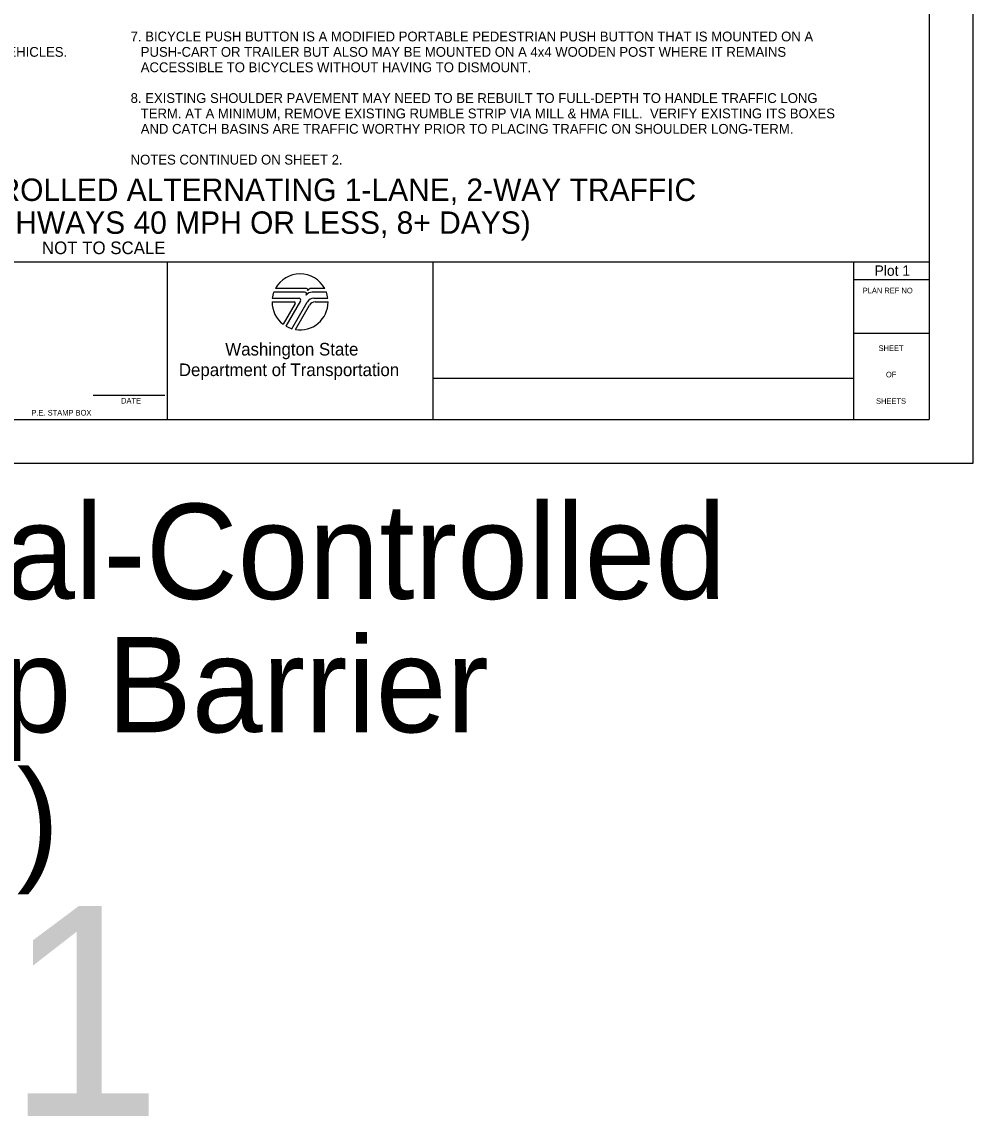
# Model space of a CAD drawing. Extents: x 99982 to 100176, y 99905 to 100011.
# Drawn here: x 100009.27 to 100016.06, y 99995.01 to 100002.84 of the extents above; entities that cross this region are included whole.
import ezdxf

# ---------------------------------------------------------------- set-up
doc = ezdxf.new("R2010")
doc.units = 0
for name, color, linetype in [('SH_DE_DetailHeading1Text', 7, 'Continuous'), ('SH_GI_GeneralNotesBodyText', 7, 'Continuous'), ('SH_GI_PlotLimits', 7, 'Continuous'), ('SH_GI_SheetBorder', 7, 'Continuous'), ('SH_GI_SheetLocationText', 7, 'Continuous'), ('SH_GI_SheetTextInCells', 7, 'Continuous'), ('SH_GI_WSDOTLogo', 7, 'Continuous')]:
    doc.layers.add(name, color=color, linetype=linetype)

msp = doc.modelspace()

# ---------------------------------------------------------------- linework, layer by layer
at = {"layer": 'SH_GI_PlotLimits'}
msp.add_lwpolyline([(99999.0625, 99999.6875), (100016.0625, 99999.6875), (100016.0625, 100010.6875), (99999.0625, 100010.6875)], close=True, dxfattribs=at)
at = {"layer": 'SH_GI_SheetBorder'}
for p, q in [((100015.75, 100010.375), (100015.75, 100000)), ((100000, 100001.1259), (100015.75, 100001.1259)), ((100010.3089, 100001.1259), (100010.3089, 100000)), ((100012.2055, 100001.1259), (100012.2055, 100000)), ((100015.2079, 100001.1259), (100015.2079, 100000)), ((100015.2079, 100001.0008), (100015.75, 100001.0008)), ((100015.2079, 100000.6176), (100015.75, 100000.6176)), ((100012.2055, 100000.2955), (100015.2079, 100000.2955)), ((100009.7797, 100000.1733), (100010.2914, 100000.1733)), ((100000, 100000), (100015.75, 100000))]:
    msp.add_line(p, q, dxfattribs=at)
at = {"layer": 'SH_GI_WSDOTLogo'}
for p, q in [((100011.2894, 100000.9094), (100011.0697, 100000.9094)), ((100011.303, 100000.9354), (100011.0815, 100000.9354)), ((100011.433, 100000.9354), (100011.3351, 100000.9354)), ((100011.343, 100000.9094), (100011.3429, 100000.9094)), ((100011.4448, 100000.9094), (100011.343, 100000.9094)), ((100011.0572, 100000.84), (100011.2148, 100000.84)), ((100011.059, 100000.8661), (100011.2496, 100000.8661)), ((100011.222, 100000.8277), (100011.1364, 100000.6807)), ((100011.261, 100000.8464), (100011.1567, 100000.6672)), ((100011.1989, 100000.6487), (100011.3089, 100000.839)), ((100011.2244, 100000.6428), (100011.3242, 100000.8156)), ((100011.3558, 100000.8661), (100011.4555, 100000.8661)), ((100011.3655, 100000.8394), (100011.4572, 100000.8394))]:
    msp.add_line(p, q, dxfattribs=at)
for centre, radius, start, end in [((100011.2572, 100000.84), 0.2, 28.47865, 151.53204), ((100011.2572, 100000.84), 0.2, 159.69598, 172.50569), ((100011.2894, 100000.8946), 0.0148, 327.8418, 89.99855), ((100011.3429, 100000.861), 0.0484, 89.99529, 147.82376), ((100011.303, 100000.9263), 0.00903, 329.87418, 90.00328), ((100011.3352, 100000.9066), 0.0287, 90.00721, 148.16763), ((100011.2572, 100000.84), 0.2, 7.49431, 20.29406), ((100011.2572, 100000.84), 0.2, 179.99864, 232.84327), ((100011.2149, 100000.8318), 0.0082, 329.74356, 90), ((100011.2572, 100000.84), 0.2, 260.54554, 359.80857), ((100011.2497, 100000.853), 0.0131, 329.76834, 90), ((100011.3558, 100000.8119), 0.0542, 90, 149.99738), ((100011.3654, 100000.7918), 0.0476, 90, 150.05432), ((100011.2572, 100000.84), 0.2, 239.79292, 253.0448)]:
    msp.add_arc(centre, radius, start, end, dxfattribs=at)

# ---------------------------------------------------------------- texts
at = {"layer": 'SH_DE_DetailHeading1Text'}
for s, height, p in [('ADVANCED TEMPORARY SIGNAL-CONTROLLED ALTERNATING 1-LANE, 2-WAY TRAFFIC', 0.16, (100004.9788, 100001.5606)), ('25 WZSL + TEMP BARRIER (HIGHWAYS 40 MPH OR LESS, 8+ DAYS)', 0.16, (100005.9723, 100001.3259)), ('NOT TO SCALE', 0.09, (100009.4141, 100001.1809))]:
    msp.add_text(s, height=height, rotation=360, dxfattribs=at).set_placement(p)
at = {"layer": 'SH_GI_GeneralNotesBodyText'}
for s, p in [('7. BICYCLE PUSH BUTTON IS A MODIFIED PORTABLE PEDESTRIAN PUSH BUTTON THAT IS MOUNTED ON A ', (100010.0475, 100002.6998)), (':  (1) DEFAULT TIMING PLAN DESIGNED ONLY FOR VEHICLES. ', (100006.7909, 100002.5899)), ('PUSH-CART OR TRAILER BUT ALSO MAY BE MOUNTED ON A 4x4 WOODEN POST WHERE IT REMAINS ', (100010.1197, 100002.5899)), ('ACCESSIBLE TO BICYCLES WITHOUT HAVING TO DISMOUNT.', (100010.1197, 100002.48)), ('8. EXISTING SHOULDER PAVEMENT MAY NEED TO BE REBUILT TO FULL-DEPTH TO HANDLE TRAFFIC LONG ', (100010.0475, 100002.2602)), ('TERM. AT A MINIMUM, REMOVE EXISTING RUMBLE STRIP VIA MILL & HMA FILL.  VERIFY EXISTING ITS BOXES ', (100010.1197, 100002.1503)), ('AND CATCH BASINS ARE TRAFFIC WORTHY PRIOR TO PLACING TRAFFIC ON SHOULDER LONG-TERM.', (100010.1197, 100002.0404)), ('NOTES CONTINUED ON SHEET 2.', (100010.0475, 100001.8206))]:
    msp.add_text(s, height=0.07, rotation=360, dxfattribs=at).set_placement(p)
at = {"layer": 'SH_GI_SheetBorder'}
msp.add_text('PLAN REF NO', height=0.040032, dxfattribs=at).set_placement((100015.2747, 100000.9008))
at = {"layer": 'SH_GI_SheetLocationText'}
for s, height, p in [('Plot 1', 0.07425, (100015.3591, 100001.0262)), (' Temp Signal-Controlled', 0.68, (100004.4951, 99998.7191)), ('Alt Traffic w/ Temp Barrier', 0.68, (100002.0459, 99997.7671)), (' (40- mph)', 0.68, (100005.3431, 99996.8151)), ('Plot 1', 1.5, (100005.1448, 99995.0267))]:
    msp.add_text(s, height=height, dxfattribs=at).set_placement(p)
at = {"layer": 'SH_GI_SheetTextInCells'}
for s, height, p in [('Washington State', 0.090072, (100010.7229, 100000.4571)), ('SHEET', 0.04003, (100015.3877, 100000.4896)), ('Department of Transportation', 0.090072, (100010.3916, 100000.3101)), ('OF', 0.04003, (100015.4406, 100000.3008)), ('DATE', 0.04003, (100009.9794, 100000.1141)), ('SHEETS', 0.04003, (100015.3698, 100000.112)), ('P.E. STAMP BOX', 0.040032, (100009.339, 100000.0286))]:
    msp.add_text(s, height=height, dxfattribs=at).set_placement(p)

doc.saveas('drawing.dxf')
